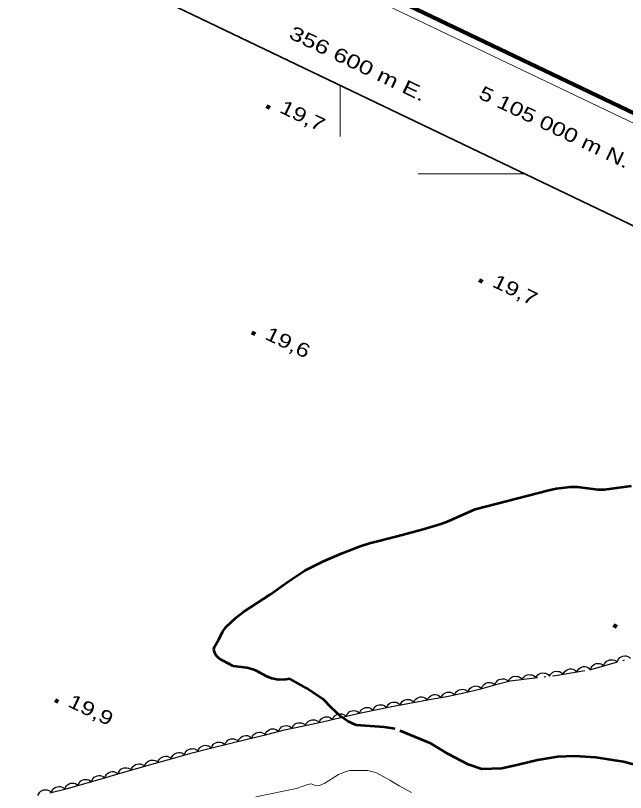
# Model space of a CAD drawing. Extents: x 355726 to 357533, y 5103782 to 5105258.
# Drawn here: x 356564.8 to 356630.9, y 5104933 to 5105017.1 of the extents above; entities that cross this region are included whole.
import ezdxf
from ezdxf.enums import TextEntityAlignment as Align

# ---------------------------------------------------------------- set-up
doc = ezdxf.new("R2010")
doc.units = 0
doc.header["$LTSCALE"] = 0.6
doc.linetypes.add('DOT_DASHED', pattern=[7.7, 5, -1.2, 0.3, -1.2])
doc.linetypes.add('LONG_DASHED', pattern=[7.5, 6, -1.5])
for name, color, linetype, lineweight in [('1', 7, 'LONG_DASHED', 53), ('2', 7, 'LONG_DASHED', 13), ('3', 7, 'Continuous', 140), ('44', 7, 'Continuous', 25), ('60', 7, 'Continuous', 13), ('61', 7, 'Continuous', 13)]:
    doc.layers.add(name, color=color, linetype=linetype, lineweight=lineweight)

msp = doc.modelspace()

# ---------------------------------------------------------------- linework, layer by layer
at = {"layer": '1', "linetype": 'Continuous'}
msp.add_lwpolyline([(356586.84, 5104949.59), (356587.3, 5104950.44), (356587.63, 5104950.9), (356588.75, 5104951.96), (356589.52, 5104952.55), (356592.42, 5104954.44), (356594.32, 5104955.82), (356596.18, 5104957.04), (356598.2, 5104958.05), (356600.21, 5104958.92), (356602.18, 5104959.66), (356603.19, 5104959.99), (356606.18, 5104960.74), (356609.02, 5104961.51), (356610.81, 5104962.05), (356611.64, 5104962.34), (356614.65, 5104963.66), (356622.64, 5104965.75), (356623.42, 5104965.91), (356624.96, 5104966.09), (356625.7, 5104966.09), (356627.94, 5104965.82), (356628.65, 5104965.82), (356631.6, 5104966.21)], dxfattribs=at)
at = {"layer": '1'}
msp.add_lwpolyline([(356632.35, 5104935.88), (356630.71, 5104936.3), (356627.71, 5104936.79), (356625.4, 5104936.91), (356623.58, 5104936.84), (356621.39, 5104936.48), (356619.31, 5104935.97), (356617.52, 5104935.59), (356615.38, 5104935.5), (356613.9, 5104936.03), (356611.68, 5104937.18), (356609.84, 5104938.31), (356605.97, 5104939.89), (356604.78, 5104940.06), (356601.74, 5104940.29), (356600.87, 5104940.67), (356600.09, 5104941.21), (356599.05, 5104942.19), (356598.24, 5104943.04), (356596.37, 5104944.28), (356594.54, 5104945.31), (356594.11, 5104945.24), (356593.31, 5104945.2), (356592.61, 5104945.32), (356592, 5104945.58), (356590.95, 5104946.15), (356590.42, 5104946.36), (356589.9, 5104946.49), (356588.41, 5104946.68), (356587.31, 5104947.24), (356586.91, 5104947.51), (356586.56, 5104947.84), (356586.38, 5104948.19), (356586.31, 5104948.5), (356586.38, 5104948.75), (356586.84, 5104949.59)], dxfattribs=at)
at = {"layer": '2', "linetype": 'Continuous'}
msp.add_lwpolyline([(356607.74, 5104932.99), (356606.39, 5104933.72), (356605.39, 5104934.33), (356603.95, 5104935.11), (356603.71, 5104935.2), (356603, 5104935.37), (356601.04, 5104935.36), (356600.65, 5104935.26), (356599.84, 5104934.94), (356598.36, 5104934), (356597.77, 5104933.74), (356597.39, 5104933.7), (356596.87, 5104933.92), (356596.49, 5104933.84), (356595.27, 5104933.43), (356590.88, 5104932.51)], dxfattribs=at)
at = {"layer": '3'}
for p, q in [((356592.04, 5105007.33), (356592.4, 5105007.16)), ((356615.07, 5104988.47), (356615.43, 5104988.3)), ((356590.44, 5104982.8), (356590.8, 5104982.63)), ((356629.62, 5104951.12), (356629.98, 5104950.95)), ((356569.1, 5104942.99), (356569.46, 5104942.82))]:
    msp.add_line(p, q, dxfattribs=at)
at = {"layer": '44', "linetype": 'DOT_DASHED'}
msp.add_lwpolyline([(356568.55, 5104932.96), (356570.47, 5104933.43), (356572.32, 5104933.95), (356574.23, 5104934.49), (356576.16, 5104935.08), (356578.07, 5104935.63), (356580.01, 5104936.18), (356581.94, 5104936.72), (356583.95, 5104937.3), (356585.96, 5104937.8), (356588.02, 5104938.3), (356590.07, 5104938.79), (356592.05, 5104939.29), (356593.98, 5104939.76), (356595.9, 5104940.18), (356597.91, 5104940.61), (356599.94, 5104941.07), (356601.93, 5104941.53), (356603.85, 5104941.96), (356605.79, 5104942.34), (356607.74, 5104942.72), (356609.67, 5104943.05), (356611.57, 5104943.38), (356613.43, 5104943.78), (356615.24, 5104944.23), (356617.02, 5104944.72), (356618.43, 5104945.07), (356623.57, 5104945.69), (356627.08, 5104946.29), (356631.32, 5104947.48)], dxfattribs=at)
at = {"layer": '44'}
for points in [[(356630.04, 5104947.12), (356630.1, 5104947.32), (356630.22, 5104947.48), (356630.33, 5104947.6), (356630.48, 5104947.69), (356630.66, 5104947.76), (356630.85, 5104947.78), (356631.01, 5104947.78), (356631.18, 5104947.73), (356631.34, 5104947.64), (356631.48, 5104947.52)], [(356625.67, 5104946.05), (356625.76, 5104946.24), (356625.89, 5104946.39), (356626.02, 5104946.5), (356626.18, 5104946.57), (356626.35, 5104946.62), (356626.55, 5104946.62), (356626.71, 5104946.6), (356626.87, 5104946.53), (356627.02, 5104946.43), (356627.15, 5104946.3)], [(356627.15, 5104946.31), (356627.21, 5104946.51), (356627.33, 5104946.67), (356627.44, 5104946.79), (356627.59, 5104946.88), (356627.77, 5104946.95), (356627.96, 5104946.97), (356628.12, 5104946.97), (356628.29, 5104946.91), (356628.45, 5104946.83), (356628.59, 5104946.71)], [(356628.59, 5104946.71), (356628.66, 5104946.91), (356628.78, 5104947.08), (356628.89, 5104947.2), (356629.04, 5104947.29), (356629.21, 5104947.35), (356629.4, 5104947.37), (356629.57, 5104947.37), (356629.73, 5104947.32), (356629.9, 5104947.24), (356630.04, 5104947.12)], [(356619.73, 5104945.23), (356619.82, 5104945.41), (356619.97, 5104945.56), (356620.1, 5104945.66), (356620.26, 5104945.73), (356620.44, 5104945.76), (356620.63, 5104945.75), (356620.79, 5104945.73), (356620.95, 5104945.65), (356621.1, 5104945.54), (356621.22, 5104945.41)], [(356621.22, 5104945.41), (356621.31, 5104945.59), (356621.45, 5104945.74), (356621.58, 5104945.84), (356621.75, 5104945.91), (356621.93, 5104945.94), (356622.12, 5104945.93), (356622.28, 5104945.91), (356622.44, 5104945.83), (356622.59, 5104945.72), (356622.71, 5104945.59)], [(356622.71, 5104945.59), (356622.8, 5104945.77), (356622.94, 5104945.92), (356623.07, 5104946.02), (356623.24, 5104946.08), (356623.42, 5104946.12), (356623.61, 5104946.11), (356623.77, 5104946.09), (356623.93, 5104946.01), (356624.08, 5104945.9), (356624.2, 5104945.77)], [(356624.19, 5104945.8), (356624.28, 5104945.99), (356624.41, 5104946.14), (356624.54, 5104946.25), (356624.7, 5104946.32), (356624.88, 5104946.37), (356625.07, 5104946.37), (356625.23, 5104946.35), (356625.39, 5104946.28), (356625.55, 5104946.18), (356625.67, 5104946.05)], [(356615.34, 5104944.26), (356615.41, 5104944.46), (356615.53, 5104944.62), (356615.64, 5104944.74), (356615.79, 5104944.83), (356615.97, 5104944.89), (356616.16, 5104944.91), (356616.32, 5104944.91), (356616.49, 5104944.86), (356616.65, 5104944.77), (356616.79, 5104944.66)], [(356616.79, 5104944.66), (356616.86, 5104944.86), (356616.98, 5104945.02), (356617.1, 5104945.14), (356617.25, 5104945.22), (356617.43, 5104945.28), (356617.62, 5104945.3), (356617.78, 5104945.29), (356617.95, 5104945.23), (356618.11, 5104945.14), (356618.24, 5104945.02)], [(356618.24, 5104945.05), (356618.34, 5104945.23), (356618.48, 5104945.38), (356618.61, 5104945.48), (356618.77, 5104945.55), (356618.95, 5104945.58), (356619.14, 5104945.57), (356619.3, 5104945.55), (356619.46, 5104945.47), (356619.61, 5104945.36), (356619.73, 5104945.23)], [(356612.43, 5104943.56), (356612.5, 5104943.76), (356612.63, 5104943.92), (356612.75, 5104944.03), (356612.91, 5104944.11), (356613.08, 5104944.16), (356613.28, 5104944.17), (356613.44, 5104944.16), (356613.6, 5104944.1), (356613.76, 5104944), (356613.89, 5104943.88)], [(356613.89, 5104943.89), (356613.96, 5104944.09), (356614.08, 5104944.25), (356614.2, 5104944.37), (356614.35, 5104944.45), (356614.53, 5104944.51), (356614.72, 5104944.53), (356614.88, 5104944.52), (356615.05, 5104944.47), (356615.21, 5104944.38), (356615.34, 5104944.26)], [(356608, 5104942.76), (356608.08, 5104942.95), (356608.22, 5104943.11), (356608.34, 5104943.22), (356608.5, 5104943.29), (356608.68, 5104943.34), (356608.87, 5104943.34), (356609.03, 5104943.32), (356609.2, 5104943.25), (356609.35, 5104943.15), (356609.48, 5104943.02)], [(356609.48, 5104943.02), (356609.56, 5104943.21), (356609.7, 5104943.36), (356609.82, 5104943.47), (356609.98, 5104943.54), (356610.16, 5104943.59), (356610.35, 5104943.59), (356610.51, 5104943.57), (356610.67, 5104943.5), (356610.83, 5104943.4), (356610.95, 5104943.27)], [(356610.96, 5104943.25), (356611.04, 5104943.44), (356611.16, 5104943.6), (356611.28, 5104943.71), (356611.44, 5104943.79), (356611.62, 5104943.85), (356611.81, 5104943.86), (356611.97, 5104943.85), (356612.14, 5104943.78), (356612.3, 5104943.69), (356612.43, 5104943.56)], [(356603.58, 5104941.91), (356603.66, 5104942.1), (356603.79, 5104942.26), (356603.91, 5104942.37), (356604.07, 5104942.44), (356604.25, 5104942.49), (356604.44, 5104942.5), (356604.6, 5104942.49), (356604.77, 5104942.42), (356604.92, 5104942.32), (356605.05, 5104942.2)], [(356605.05, 5104942.2), (356605.13, 5104942.39), (356605.26, 5104942.54), (356605.39, 5104942.66), (356605.54, 5104942.73), (356605.72, 5104942.78), (356605.91, 5104942.79), (356606.08, 5104942.78), (356606.24, 5104942.71), (356606.4, 5104942.61), (356606.52, 5104942.48)], [(356606.52, 5104942.48), (356606.61, 5104942.68), (356606.74, 5104942.83), (356606.86, 5104942.94), (356607.02, 5104943.02), (356607.19, 5104943.07), (356607.39, 5104943.07), (356607.55, 5104943.06), (356607.71, 5104942.99), (356607.87, 5104942.9), (356608, 5104942.77)], [(356600.66, 5104941.24), (356600.73, 5104941.43), (356600.86, 5104941.59), (356600.97, 5104941.71), (356601.13, 5104941.79), (356601.31, 5104941.85), (356601.5, 5104941.86), (356601.66, 5104941.85), (356601.82, 5104941.79), (356601.99, 5104941.7), (356602.12, 5104941.57)], [(356602.12, 5104941.57), (356602.19, 5104941.77), (356602.32, 5104941.93), (356602.44, 5104942.04), (356602.6, 5104942.12), (356602.77, 5104942.18), (356602.96, 5104942.19), (356603.13, 5104942.18), (356603.29, 5104942.12), (356603.45, 5104942.02), (356603.58, 5104941.9)], [(356596.26, 5104940.26), (356596.34, 5104940.45), (356596.47, 5104940.61), (356596.59, 5104940.72), (356596.75, 5104940.8), (356596.92, 5104940.86), (356597.11, 5104940.87), (356597.28, 5104940.86), (356597.44, 5104940.79), (356597.6, 5104940.7), (356597.73, 5104940.57)], [(356597.73, 5104940.57), (356597.81, 5104940.76), (356597.93, 5104940.92), (356598.05, 5104941.04), (356598.21, 5104941.12), (356598.38, 5104941.18), (356598.57, 5104941.19), (356598.74, 5104941.18), (356598.9, 5104941.12), (356599.06, 5104941.02), (356599.19, 5104940.9)], [(356599.19, 5104940.9), (356599.27, 5104941.1), (356599.4, 5104941.26), (356599.51, 5104941.37), (356599.67, 5104941.45), (356599.85, 5104941.51), (356600.04, 5104941.52), (356600.2, 5104941.51), (356600.36, 5104941.45), (356600.53, 5104941.36), (356600.66, 5104941.23)], [(356591.88, 5104939.25), (356591.95, 5104939.44), (356592.07, 5104939.61), (356592.19, 5104939.72), (356592.35, 5104939.81), (356592.52, 5104939.87), (356592.71, 5104939.88), (356592.87, 5104939.87), (356593.04, 5104939.81), (356593.2, 5104939.72), (356593.34, 5104939.6)], [(356593.33, 5104939.62), (356593.41, 5104939.81), (356593.54, 5104939.97), (356593.66, 5104940.09), (356593.81, 5104940.17), (356593.99, 5104940.22), (356594.18, 5104940.23), (356594.34, 5104940.22), (356594.51, 5104940.16), (356594.67, 5104940.06), (356594.8, 5104939.94)], [(356594.8, 5104939.94), (356594.88, 5104940.13), (356595, 5104940.29), (356595.12, 5104940.41), (356595.28, 5104940.49), (356595.45, 5104940.54), (356595.65, 5104940.55), (356595.81, 5104940.54), (356595.97, 5104940.48), (356596.13, 5104940.38), (356596.26, 5104940.26)], [(356588.97, 5104938.53), (356589.04, 5104938.72), (356589.16, 5104938.88), (356589.28, 5104939), (356589.44, 5104939.08), (356589.61, 5104939.14), (356589.8, 5104939.15), (356589.97, 5104939.15), (356590.13, 5104939.09), (356590.29, 5104939), (356590.43, 5104938.88)], [(356590.42, 5104938.88), (356590.5, 5104939.08), (356590.62, 5104939.24), (356590.73, 5104939.36), (356590.89, 5104939.44), (356591.06, 5104939.5), (356591.25, 5104939.52), (356591.42, 5104939.51), (356591.58, 5104939.46), (356591.74, 5104939.37), (356591.88, 5104939.25)], [(356586.05, 5104937.82), (356586.12, 5104938.02), (356586.25, 5104938.18), (356586.36, 5104938.3), (356586.52, 5104938.38), (356586.69, 5104938.44), (356586.88, 5104938.45), (356587.05, 5104938.45), (356587.21, 5104938.39), (356587.38, 5104938.3), (356587.51, 5104938.18)], [(356587.51, 5104938.18), (356587.58, 5104938.37), (356587.71, 5104938.53), (356587.82, 5104938.65), (356587.98, 5104938.73), (356588.15, 5104938.79), (356588.34, 5104938.81), (356588.51, 5104938.8), (356588.67, 5104938.74), (356588.83, 5104938.65), (356588.97, 5104938.53)], [(356581.71, 5104936.65), (356581.77, 5104936.85), (356581.89, 5104937.02), (356582, 5104937.14), (356582.15, 5104937.23), (356582.32, 5104937.3), (356582.51, 5104937.32), (356582.68, 5104937.32), (356582.84, 5104937.27), (356583.01, 5104937.18), (356583.15, 5104937.07)], [(356583.15, 5104937.07), (356583.21, 5104937.27), (356583.33, 5104937.43), (356583.44, 5104937.56), (356583.59, 5104937.65), (356583.76, 5104937.71), (356583.95, 5104937.73), (356584.12, 5104937.74), (356584.28, 5104937.68), (356584.45, 5104937.6), (356584.59, 5104937.48)], [(356584.59, 5104937.46), (356584.67, 5104937.66), (356584.79, 5104937.82), (356584.91, 5104937.94), (356585.06, 5104938.02), (356585.23, 5104938.08), (356585.43, 5104938.1), (356585.59, 5104938.09), (356585.75, 5104938.03), (356585.92, 5104937.94), (356586.05, 5104937.82)], [(356578.82, 5104935.84), (356578.88, 5104936.04), (356579, 5104936.21), (356579.11, 5104936.33), (356579.26, 5104936.42), (356579.44, 5104936.48), (356579.63, 5104936.5), (356579.79, 5104936.5), (356579.96, 5104936.45), (356580.12, 5104936.37), (356580.26, 5104936.25)], [(356580.26, 5104936.25), (356580.33, 5104936.45), (356580.44, 5104936.61), (356580.56, 5104936.74), (356580.71, 5104936.82), (356580.88, 5104936.89), (356581.07, 5104936.91), (356581.24, 5104936.91), (356581.4, 5104936.86), (356581.57, 5104936.77), (356581.71, 5104936.65)], [(356575.93, 5104935.01), (356576, 5104935.21), (356576.11, 5104935.38), (356576.23, 5104935.5), (356576.38, 5104935.59), (356576.55, 5104935.66), (356576.74, 5104935.68), (356576.9, 5104935.68), (356577.07, 5104935.63), (356577.24, 5104935.55), (356577.38, 5104935.43)], [(356577.37, 5104935.43), (356577.44, 5104935.63), (356577.56, 5104935.8), (356577.67, 5104935.92), (356577.82, 5104936.01), (356577.99, 5104936.07), (356578.18, 5104936.09), (356578.35, 5104936.1), (356578.51, 5104936.04), (356578.68, 5104935.96), (356578.82, 5104935.84)], [(356573.06, 5104934.16), (356573.12, 5104934.36), (356573.24, 5104934.52), (356573.35, 5104934.64), (356573.51, 5104934.73), (356573.68, 5104934.8), (356573.87, 5104934.82), (356574.03, 5104934.82), (356574.2, 5104934.77), (356574.36, 5104934.68), (356574.5, 5104934.57)], [(356574.5, 5104934.57), (356574.56, 5104934.77), (356574.68, 5104934.94), (356574.79, 5104935.06), (356574.93, 5104935.16), (356575.11, 5104935.23), (356575.3, 5104935.25), (356575.46, 5104935.25), (356575.63, 5104935.2), (356575.79, 5104935.12), (356575.94, 5104935.01)], [(356570.17, 5104933.35), (356570.24, 5104933.54), (356570.35, 5104933.71), (356570.47, 5104933.83), (356570.62, 5104933.92), (356570.79, 5104933.99), (356570.98, 5104934.01), (356571.14, 5104934.01), (356571.31, 5104933.95), (356571.48, 5104933.87), (356571.62, 5104933.75)], [(356571.62, 5104933.75), (356571.68, 5104933.95), (356571.8, 5104934.12), (356571.91, 5104934.24), (356572.06, 5104934.33), (356572.23, 5104934.39), (356572.43, 5104934.41), (356572.59, 5104934.41), (356572.76, 5104934.36), (356572.92, 5104934.27), (356573.06, 5104934.16)], [(356567.25, 5104932.66), (356567.33, 5104932.85), (356567.45, 5104933.01), (356567.57, 5104933.13), (356567.72, 5104933.21), (356567.9, 5104933.27), (356568.09, 5104933.28), (356568.25, 5104933.27), (356568.42, 5104933.21), (356568.58, 5104933.12), (356568.71, 5104933)], [(356568.71, 5104933), (356568.78, 5104933.2), (356568.91, 5104933.36), (356569.02, 5104933.47), (356569.18, 5104933.56), (356569.35, 5104933.62), (356569.54, 5104933.63), (356569.71, 5104933.63), (356569.87, 5104933.57), (356570.03, 5104933.48), (356570.17, 5104933.36)]]:
    msp.add_lwpolyline(points, dxfattribs=at)
at = {"layer": '60', "lineweight": 158}
msp.add_lwpolyline([(355725.74, 5104464.62), (357152.72, 5103781.6), (357532.66, 5104575.38), (356105.68, 5105258.4)], close=True, dxfattribs=at)
at = {"layer": '60'}
msp.add_lwpolyline([(355727.1, 5104465.08), (357152.24, 5103782.93), (357531.32, 5104574.91), (356106.18, 5105257.06)], close=True, dxfattribs=at)
at = {"layer": '60', "lineweight": 35}
msp.add_lwpolyline([(355740.43, 5104469.78), (356913.03, 5103908.53), (357283.46, 5104682.46), (356110.86, 5105243.71)], close=True, dxfattribs=at)
at = {"layer": '61'}
for p, q in [((356600, 5105004.05), (356600, 5105009.59)), ((356620.03, 5105000), (356608.45, 5105000))]:
    msp.add_line(p, q, dxfattribs=at)

# ---------------------------------------------------------------- texts
at = {"layer": '3', "width": 1.3}
for s, p in [('19,7   ', (356593.33, 5105006.7)), ('19,7   ', (356616.36, 5104987.84)), ('19,6   ', (356591.73, 5104982.16)), ('19,9   ', (356570.38, 5104942.36))]:
    msp.add_text(s, height=1.5, rotation=334.423, dxfattribs=at).set_placement(p)
at = {"layer": '61'}
for s, width, p in [(' 356 600 m E.', 1.35, (356601.266, 5105011.421)), (' 5 105 000 m N.', 1.3, (356622.601, 5105004.54))]:
    msp.add_text(s, height=1.5, rotation=334.42, dxfattribs=dict(at, width=width)).set_placement(p, align=Align.CENTER)

doc.saveas('drawing.dxf')
